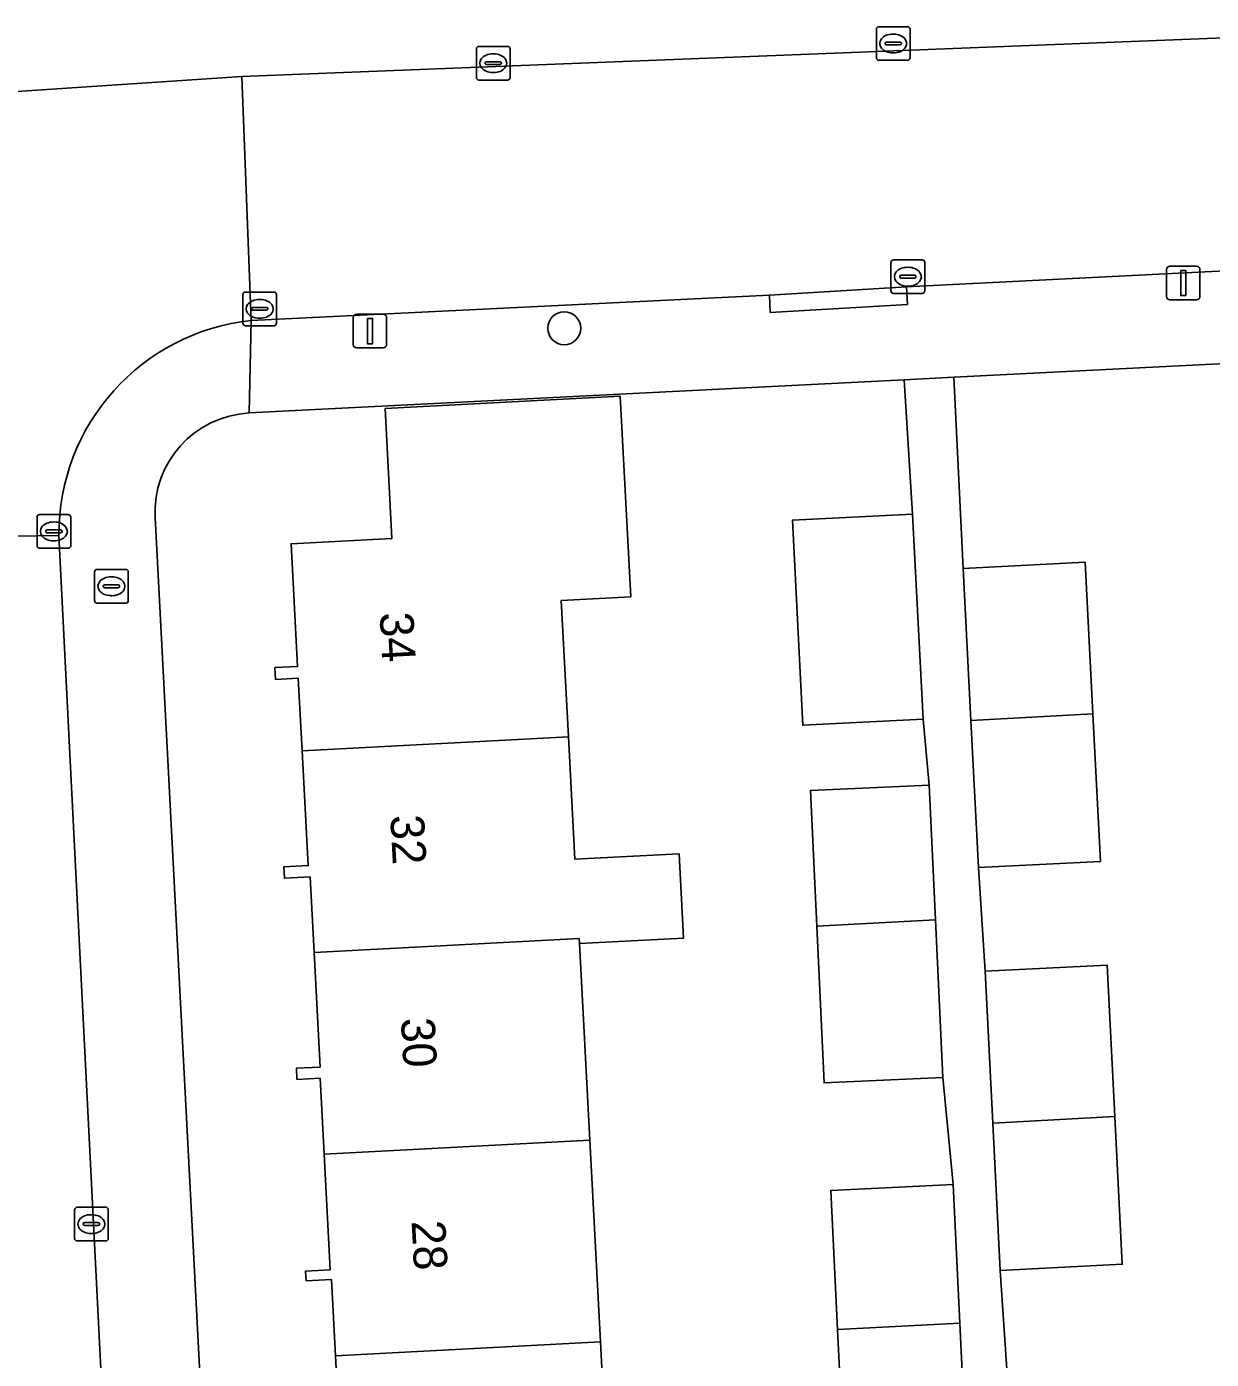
# Model space of a CAD drawing. Extents: x 161084 to 161928, y 385354 to 386522.
# Drawn here: x 161629.61 to 161664.83, y 386219.39 to 386258.99 of the extents above; entities that cross this region are included whole.
import ezdxf

# ---------------------------------------------------------------- set-up
doc = ezdxf.new("R2010")
doc.units = 0
for name, color, linetype in [('IMGEO_Boom', 7, 'Continuous'), ('IMGEO_Brandkraan', 7, 'Continuous'), ('IMGEO_Erf', 7, 'Continuous'), ('IMGEO_Kolk', 7, 'Continuous'), ('IMGEO_Lichtmast', 7, 'Continuous'), ('IMGEO_Pand', 7, 'Continuous'), ('IMGEO_Pand_nummerreeks', 7, 'Continuous'), ('IMGEO_Parkeervlak_open', 7, 'Continuous'), ('IMGEO_Rijbaan_lokaal_open', 7, 'Continuous'), ('IMGEO_Voetpad_open', 7, 'Continuous')]:
    doc.layers.add(name, color=color, linetype=linetype)

msp = doc.modelspace()

# ---------------------------------------------------------------- linework, layer by layer
at = {"layer": 'IMGEO_Boom'}
msp.add_circle((161645.594, 386250.027), 0.489, dxfattribs=at)
at = {"layer": 'IMGEO_Brandkraan'}
for p, q in [((161631.633, 386241.936), (161631.633, 386242.788)), ((161631.708, 386242.862), (161632.56, 386242.862)), ((161632.634, 386242.788), (161632.634, 386241.936)), ((161631.935, 386242.405), (161632.333, 386242.405)), ((161632.121, 386242.642), (161632.146, 386242.642)), ((161631.892, 386242.356), (161631.892, 386242.368)), ((161632.33, 386242.319), (161631.932, 386242.319)), ((161632.144, 386242.082), (161632.119, 386242.082)), ((161632.376, 386242.368), (161632.376, 386242.356)), ((161632.56, 386241.862), (161631.708, 386241.862))]:
    msp.add_line(p, q, dxfattribs=at)
for points in [[(161631.633, 386241.936), (161631.633, 386242.788)], [(161631.708, 386242.862), (161632.56, 386242.862)], [(161632.634, 386242.788), (161632.634, 386241.936)], [(161632.56, 386241.862), (161631.708, 386241.862)]]:
    msp.add_lwpolyline(points, dxfattribs=at)
for centre, radius, start, end in [((161631.71, 386242.786), 0.0765, 91.552, 178.448), ((161631.71, 386242.786), 0.0765, 91.552, 178.448), ((161632.558, 386242.786), 0.0765, 1.552, 88.448), ((161632.558, 386242.786), 0.0765, 1.552, 88.448), ((161631.932, 386242.365), 0.0403, 85.8775, 175.7526), ((161632.337, 386242.367), 0.0386, 1.7309, 96.639), ((161631.929, 386242.355), 0.0366, 178.938, 274.7102), ((161632.333, 386242.362), 0.043, 264.8664, 352.4533), ((161631.71, 386241.938), 0.0765, 181.552, 268.448), ((161631.71, 386241.938), 0.0765, 181.552, 268.448), ((161632.558, 386241.938), 0.0765, 271.552, 358.448), ((161632.558, 386241.938), 0.0765, 271.552, 358.448)]:
    msp.add_arc(centre, radius, start, end, dxfattribs=at)
for centre, major_axis, ratio, start_param, end_param in [((161632.12, 386242.362), (-0.387, 0.002), 0.722429, 4.712389, 7.853982), ((161632.145, 386242.362), (-0.39, 0.002), 0.717154, 1.570796, 4.712389)]:
    msp.add_ellipse(centre, major_axis=major_axis, ratio=ratio, start_param=start_param, end_param=end_param, dxfattribs=at)
at = {"layer": 'IMGEO_Erf'}
for points in [[(161676.667, 386249.558), (161657.17, 386248.571), (161657.45, 386242.893), (161661.076, 386243.077), (161661.305, 386238.572), (161661.527, 386234.189), (161657.9, 386234.005), (161658.102, 386230.925), (161661.728, 386231.109), (161661.957, 386226.604), (161662.179, 386222.221), (161658.552, 386222.037), (161658.754, 386218.958)], [(161654.009, 386214.286), (161653.716, 386220.279), (161653.515, 386224.41), (161657.147, 386224.587), (161656.843, 386227.771), (161653.315, 386227.607), (161653.098, 386232.264), (161652.91, 386236.289), (161656.439, 386236.454), (161656.256, 386238.413), (161652.681, 386238.232), (161652.373, 386244.326), (161655.948, 386244.507), (161655.697, 386248.496), (161636.228, 386247.51)], [(161638.973, 386216.061), (161638.792, 386219.498), (161638.672, 386221.769), (161637.92, 386221.73), (161637.905, 386222.016), (161638.638, 386222.055), (161638.457, 386225.489), (161638.338, 386227.747), (161637.649, 386227.711), (161637.631, 386228.041), (161638.336, 386228.078), (161638.157, 386231.481), (161638.038, 386233.728), (161637.276, 386233.688), (161637.258, 386234.025), (161637.983, 386234.063), (161637.803, 386237.47), (161637.689, 386239.63), (161637.014, 386239.595), (161636.996, 386239.944), (161637.666, 386239.979), (161637.474, 386243.623), (161640.47, 386243.781), (161640.267, 386247.64), (161647.256, 386248.008)], [(161647.256, 386248.008), (161647.57, 386242.052), (161645.504, 386241.943), (161645.718, 386237.885), (161645.91, 386234.251), (161649.005, 386234.413), (161649.138, 386231.907), (161646.042, 386231.744), (161646.35, 386225.902), (161646.666, 386219.91), (161646.982, 386213.918)], [(161633.431, 386244.407), (161636.94, 386177.224)]]:
    msp.add_lwpolyline(points, dxfattribs=at)
msp.add_arc((161636.384, 386244.557), 2.957, 93.0334, 182.9045, dxfattribs=at)
at = {"layer": 'IMGEO_Kolk'}
for p, q in [((161654.869, 386258.061), (161654.869, 386258.913)), ((161654.944, 386258.987), (161655.796, 386258.987)), ((161655.357, 386258.767), (161655.382, 386258.767)), ((161655.87, 386258.913), (161655.87, 386258.061)), ((161642.982, 386257.476), (161642.982, 386258.328)), ((161643.057, 386258.402), (161643.909, 386258.402)), ((161643.983, 386258.328), (161643.983, 386257.476)), ((161655.128, 386258.481), (161655.128, 386258.493)), ((161655.566, 386258.444), (161655.168, 386258.444)), ((161655.171, 386258.53), (161655.569, 386258.53)), ((161655.612, 386258.493), (161655.612, 386258.481)), ((161643.241, 386257.896), (161643.241, 386257.908)), ((161643.679, 386257.859), (161643.281, 386257.859)), ((161643.284, 386257.945), (161643.682, 386257.945)), ((161643.47, 386258.182), (161643.495, 386258.182)), ((161643.725, 386257.908), (161643.725, 386257.896)), ((161655.796, 386257.987), (161654.944, 386257.987)), ((161655.38, 386258.207), (161655.355, 386258.207)), ((161643.493, 386257.622), (161643.468, 386257.622)), ((161643.909, 386257.402), (161643.057, 386257.402)), ((161655.304, 386251.133), (161655.304, 386251.985)), ((161655.379, 386252.059), (161656.231, 386252.059)), ((161656.305, 386251.985), (161656.305, 386251.133)), ((161655.563, 386251.553), (161655.563, 386251.565)), ((161656.001, 386251.516), (161655.603, 386251.516)), ((161655.606, 386251.602), (161656.004, 386251.602)), ((161655.792, 386251.839), (161655.817, 386251.839)), ((161656.047, 386251.565), (161656.047, 386251.553)), ((161636.115, 386251.103), (161636.967, 386251.103)), ((161655.815, 386251.279), (161655.79, 386251.279)), ((161636.04, 386250.177), (161636.04, 386251.029)), ((161636.528, 386250.883), (161636.553, 386250.883)), ((161637.041, 386251.029), (161637.041, 386250.177)), ((161656.231, 386251.059), (161655.379, 386251.059)), ((161636.299, 386250.597), (161636.299, 386250.609)), ((161636.737, 386250.56), (161636.339, 386250.56)), ((161636.342, 386250.646), (161636.74, 386250.646)), ((161636.551, 386250.323), (161636.526, 386250.323)), ((161636.783, 386250.609), (161636.783, 386250.597)), ((161636.967, 386250.103), (161636.115, 386250.103)), ((161629.924, 386243.566), (161629.924, 386244.418)), ((161629.999, 386244.492), (161630.851, 386244.492)), ((161630.925, 386244.418), (161630.925, 386243.566)), ((161630.183, 386243.986), (161630.183, 386243.998)), ((161630.226, 386244.035), (161630.624, 386244.035)), ((161630.412, 386244.272), (161630.437, 386244.272)), ((161630.667, 386243.998), (161630.667, 386243.986)), ((161630.621, 386243.949), (161630.223, 386243.949)), ((161630.435, 386243.712), (161630.41, 386243.712)), ((161630.851, 386243.492), (161629.999, 386243.492)), ((161631.039, 386222.986), (161631.039, 386223.838)), ((161631.114, 386223.912), (161631.966, 386223.912)), ((161632.04, 386223.838), (161632.04, 386222.986)), ((161631.298, 386223.406), (161631.298, 386223.418)), ((161631.341, 386223.455), (161631.739, 386223.455)), ((161631.527, 386223.692), (161631.552, 386223.692)), ((161631.782, 386223.418), (161631.782, 386223.406)), ((161631.736, 386223.369), (161631.338, 386223.369)), ((161631.55, 386223.132), (161631.525, 386223.132)), ((161631.966, 386222.912), (161631.114, 386222.912))]:
    msp.add_line(p, q, dxfattribs=at)
for points in [[(161654.869, 386258.061), (161654.869, 386258.913)], [(161654.944, 386258.987), (161655.796, 386258.987)], [(161655.87, 386258.913), (161655.87, 386258.061)], [(161642.982, 386257.476), (161642.982, 386258.328)], [(161643.057, 386258.402), (161643.909, 386258.402)], [(161643.983, 386258.328), (161643.983, 386257.476)], [(161655.796, 386257.987), (161654.944, 386257.987)], [(161643.909, 386257.402), (161643.057, 386257.402)], [(161655.304, 386251.133), (161655.304, 386251.985)], [(161655.379, 386252.059), (161656.231, 386252.059)], [(161656.305, 386251.985), (161656.305, 386251.133)], [(161636.115, 386251.103), (161636.967, 386251.103)], [(161636.04, 386250.177), (161636.04, 386251.029)], [(161637.041, 386251.029), (161637.041, 386250.177)], [(161656.231, 386251.059), (161655.379, 386251.059)], [(161636.967, 386250.103), (161636.115, 386250.103)], [(161629.924, 386243.566), (161629.924, 386244.418)], [(161629.999, 386244.492), (161630.851, 386244.492)], [(161630.925, 386244.418), (161630.925, 386243.566)], [(161630.851, 386243.492), (161629.999, 386243.492)], [(161631.039, 386222.986), (161631.039, 386223.838)], [(161631.114, 386223.912), (161631.966, 386223.912)], [(161632.04, 386223.838), (161632.04, 386222.986)], [(161631.966, 386222.912), (161631.114, 386222.912)]]:
    msp.add_lwpolyline(points, dxfattribs=at)
for centre, radius, start, end in [((161654.946, 386258.911), 0.0765, 91.552, 178.448), ((161654.946, 386258.911), 0.0765, 91.552, 178.448), ((161655.794, 386258.911), 0.0765, 1.552, 88.448), ((161655.794, 386258.911), 0.0765, 1.552, 88.448), ((161643.059, 386258.326), 0.0765, 91.552, 178.448), ((161643.059, 386258.326), 0.0765, 91.552, 178.448), ((161643.907, 386258.326), 0.0765, 1.552, 88.448), ((161643.907, 386258.326), 0.0765, 1.552, 88.448), ((161655.168, 386258.49), 0.0403, 85.8775, 175.7526), ((161655.165, 386258.48), 0.0366, 178.938, 274.7102), ((161655.569, 386258.487), 0.043, 264.8664, 352.4533), ((161655.573, 386258.492), 0.0386, 1.7309, 96.639), ((161643.281, 386257.905), 0.0403, 85.8775, 175.7526), ((161643.278, 386257.895), 0.0366, 178.938, 274.7102), ((161643.682, 386257.902), 0.043, 264.8664, 352.4533), ((161643.686, 386257.907), 0.0386, 1.7309, 96.639), ((161654.946, 386258.063), 0.0765, 181.552, 268.448), ((161654.946, 386258.063), 0.0765, 181.552, 268.448), ((161655.794, 386258.063), 0.0765, 271.552, 358.448), ((161655.794, 386258.063), 0.0765, 271.552, 358.448), ((161643.059, 386257.478), 0.0765, 181.552, 268.448), ((161643.059, 386257.478), 0.0765, 181.552, 268.448), ((161643.907, 386257.478), 0.0765, 271.552, 358.448), ((161643.907, 386257.478), 0.0765, 271.552, 358.448), ((161655.381, 386251.983), 0.0765, 91.552, 178.448), ((161655.381, 386251.983), 0.0765, 91.552, 178.448), ((161656.229, 386251.983), 0.0765, 1.552, 88.448), ((161656.229, 386251.983), 0.0765, 1.552, 88.448), ((161655.603, 386251.562), 0.0403, 85.8775, 175.7526), ((161655.6, 386251.552), 0.0366, 178.938, 274.7102), ((161656.004, 386251.559), 0.043, 264.8664, 352.4533), ((161656.008, 386251.564), 0.0386, 1.7309, 96.639), ((161636.117, 386251.027), 0.0765, 91.552, 178.448), ((161636.117, 386251.027), 0.0765, 91.552, 178.448), ((161636.965, 386251.027), 0.0765, 1.552, 88.448), ((161636.965, 386251.027), 0.0765, 1.552, 88.448), ((161655.381, 386251.135), 0.0765, 181.552, 268.448), ((161655.381, 386251.135), 0.0765, 181.552, 268.448), ((161656.229, 386251.135), 0.0765, 271.552, 358.448), ((161656.229, 386251.135), 0.0765, 271.552, 358.448), ((161636.339, 386250.606), 0.0403, 85.8775, 175.7526), ((161636.336, 386250.596), 0.0366, 178.938, 274.7102), ((161636.74, 386250.603), 0.043, 264.8664, 352.4533), ((161636.744, 386250.608), 0.0386, 1.7309, 96.639), ((161636.117, 386250.179), 0.0765, 181.552, 268.448), ((161636.117, 386250.179), 0.0765, 181.552, 268.448), ((161636.965, 386250.179), 0.0765, 271.552, 358.448), ((161636.965, 386250.179), 0.0765, 271.552, 358.448), ((161630.001, 386244.416), 0.0765, 91.552, 178.448), ((161630.001, 386244.416), 0.0765, 91.552, 178.448), ((161630.849, 386244.416), 0.0765, 1.552, 88.448), ((161630.849, 386244.416), 0.0765, 1.552, 88.448), ((161630.223, 386243.995), 0.0403, 85.8775, 175.7526), ((161630.22, 386243.985), 0.0366, 178.938, 274.7102), ((161630.624, 386243.992), 0.043, 264.8664, 352.4533), ((161630.628, 386243.997), 0.0386, 1.7309, 96.639), ((161630.001, 386243.568), 0.0765, 181.552, 268.448), ((161630.001, 386243.568), 0.0765, 181.552, 268.448), ((161630.849, 386243.568), 0.0765, 271.552, 358.448), ((161630.849, 386243.568), 0.0765, 271.552, 358.448), ((161631.116, 386223.836), 0.0765, 91.552, 178.448), ((161631.116, 386223.836), 0.0765, 91.552, 178.448), ((161631.964, 386223.836), 0.0765, 1.552, 88.448), ((161631.964, 386223.836), 0.0765, 1.552, 88.448), ((161631.338, 386223.415), 0.0403, 85.8775, 175.7526), ((161631.335, 386223.405), 0.0366, 178.938, 274.7102), ((161631.739, 386223.412), 0.043, 264.8664, 352.4533), ((161631.743, 386223.417), 0.0386, 1.7309, 96.639), ((161631.116, 386222.988), 0.0765, 181.552, 268.448), ((161631.116, 386222.988), 0.0765, 181.552, 268.448), ((161631.964, 386222.988), 0.0765, 271.552, 358.448), ((161631.964, 386222.988), 0.0765, 271.552, 358.448)]:
    msp.add_arc(centre, radius, start, end, dxfattribs=at)
for centre, major_axis, ratio, start_param, end_param in [((161655.356, 386258.487), (-0.387, 0.002), 0.722429, 4.712389, 7.853982), ((161655.381, 386258.487), (-0.39, 0.002), 0.717154, 1.570796, 4.712389), ((161643.469, 386257.902), (-0.387, 0.002), 0.722429, 4.712389, 7.853982), ((161643.494, 386257.902), (-0.39, 0.002), 0.717154, 1.570796, 4.712389), ((161655.791, 386251.559), (-0.387, 0.002), 0.722429, 4.712389, 7.853982), ((161655.816, 386251.559), (-0.39, 0.002), 0.717154, 1.570796, 4.712389), ((161636.527, 386250.603), (-0.387, 0.002), 0.722429, 4.712389, 7.853982), ((161636.552, 386250.603), (-0.39, 0.002), 0.717154, 1.570796, 4.712389), ((161630.411, 386243.992), (-0.387, 0.002), 0.722429, 4.712389, 7.853982), ((161630.436, 386243.992), (-0.39, 0.002), 0.717154, 1.570796, 4.712389), ((161631.526, 386223.412), (-0.387, 0.002), 0.722429, 4.712389, 7.853982), ((161631.551, 386223.412), (-0.39, 0.002), 0.717154, 1.570796, 4.712389)]:
    msp.add_ellipse(centre, major_axis=major_axis, ratio=ratio, start_param=start_param, end_param=end_param, dxfattribs=at)
at = {"layer": 'IMGEO_Lichtmast'}
for p, q in [((161663.496, 386250.971), (161663.496, 386251.771)), ((161663.496, 386251.771), (161663.496, 386250.971)), ((161663.596, 386251.871), (161664.386, 386251.871)), ((161664.386, 386251.871), (161663.596, 386251.871)), ((161664.486, 386251.771), (161664.486, 386250.971)), ((161664.486, 386250.971), (161664.486, 386251.771)), ((161664.386, 386250.871), (161663.596, 386250.871)), ((161663.596, 386250.871), (161664.386, 386250.871)), ((161639.324, 386249.544), (161639.324, 386250.344)), ((161639.324, 386250.344), (161639.324, 386249.544)), ((161639.424, 386250.444), (161640.214, 386250.444)), ((161640.214, 386250.444), (161639.424, 386250.444)), ((161640.314, 386250.344), (161640.314, 386249.544)), ((161640.314, 386249.544), (161640.314, 386250.344)), ((161640.214, 386249.444), (161639.424, 386249.444)), ((161639.424, 386249.444), (161640.214, 386249.444))]:
    msp.add_line(p, q, dxfattribs=at)
for points in [[(161663.916, 386251.746), (161664.066, 386251.746), (161664.066, 386250.996), (161663.916, 386250.996), (161663.916, 386251.746)], [(161639.744, 386250.319), (161639.894, 386250.319), (161639.894, 386249.569), (161639.744, 386249.569), (161639.744, 386250.319)]]:
    msp.add_lwpolyline(points, dxfattribs=at)
for centre, start, end in [((161663.596, 386251.771), 90, 180), ((161663.596, 386251.771), 90, 180), ((161664.386, 386251.771), 0, 90), ((161664.386, 386251.771), 360, 90), ((161663.596, 386250.971), 180, 270), ((161663.596, 386250.971), 180, 270), ((161664.386, 386250.971), 270, 0), ((161664.386, 386250.971), 270, 0), ((161639.424, 386250.344), 90, 180), ((161639.424, 386250.344), 90, 180), ((161640.214, 386250.344), 0, 90), ((161640.214, 386250.344), 360, 90), ((161639.424, 386249.544), 180, 270), ((161639.424, 386249.544), 180, 270), ((161640.214, 386249.544), 270, 0), ((161640.214, 386249.544), 270, 0)]:
    msp.add_arc(centre, 0.1, start, end, dxfattribs=at)
at = {"layer": 'IMGEO_Pand'}
for points in [[(161645.504, 386241.943), (161647.57, 386242.052), (161647.256, 386248.008), (161640.267, 386247.64), (161640.47, 386243.781), (161637.474, 386243.623), (161637.666, 386239.979), (161636.996, 386239.944), (161637.014, 386239.595), (161637.689, 386239.63), (161637.803, 386237.47), (161645.718, 386237.885)], [(161655.948, 386244.507), (161652.373, 386244.326), (161652.681, 386238.232), (161656.256, 386238.413)], [(161661.305, 386238.572), (161661.076, 386243.077), (161657.45, 386242.893), (161657.679, 386238.374)], [(161657.679, 386238.374), (161657.9, 386234.005), (161661.527, 386234.189), (161661.305, 386238.572)], [(161645.718, 386237.885), (161637.803, 386237.47), (161637.983, 386234.063), (161637.258, 386234.025), (161637.276, 386233.688), (161638.038, 386233.728), (161638.157, 386231.481), (161646.034, 386231.894), (161646.042, 386231.744), (161649.138, 386231.907), (161649.005, 386234.413), (161645.91, 386234.251)], [(161656.439, 386236.454), (161652.91, 386236.289), (161653.098, 386232.264), (161656.625, 386232.449)], [(161653.315, 386227.607), (161656.843, 386227.771), (161656.625, 386232.449), (161653.098, 386232.264)], [(161646.042, 386231.744), (161646.034, 386231.894), (161638.157, 386231.481), (161638.336, 386228.078), (161637.631, 386228.041), (161637.649, 386227.711), (161638.338, 386227.747), (161638.457, 386225.489), (161646.35, 386225.902)], [(161661.728, 386231.109), (161658.102, 386230.925), (161658.331, 386226.407), (161661.957, 386226.604)], [(161658.552, 386222.037), (161662.179, 386222.221), (161661.957, 386226.604), (161658.331, 386226.407)], [(161646.35, 386225.902), (161638.457, 386225.489), (161638.638, 386222.055), (161637.905, 386222.016), (161637.92, 386221.73), (161638.672, 386221.769), (161638.792, 386219.498), (161646.666, 386219.91)], [(161653.716, 386220.279), (161657.348, 386220.469), (161657.147, 386224.587), (161653.515, 386224.41)], [(161657.348, 386220.469), (161653.716, 386220.279), (161654.009, 386214.286), (161657.641, 386214.476)], [(161646.666, 386219.91), (161638.792, 386219.498), (161638.973, 386216.061), (161638.246, 386216.023), (161638.261, 386215.738), (161638.987, 386215.776), (161639.107, 386213.506), (161646.982, 386213.918)]]:
    msp.add_lwpolyline(points, close=True, dxfattribs=at)
at = {"layer": 'IMGEO_Parkeervlak_open'}
msp.add_lwpolyline([(161620.838, 386256.493), (161636.014, 386257.508), (161668.729, 386258.792)], dxfattribs=at)
at = {"layer": 'IMGEO_Rijbaan_lokaal_open'}
for points in [[(161670.897, 386258.909), (161668.729, 386258.792), (161636.014, 386257.508), (161636.292, 386250.262), (161651.689, 386251.012), (161655.764, 386251.257), (161671.151, 386252.027)], [(161630.573, 386243.871), (161623.562, 386243.761), (161626.145, 386193.382), (161633.099, 386193.751)]]:
    msp.add_lwpolyline(points, close=True, dxfattribs=at)
for points in [[(161636.292, 386250.262), (161636.014, 386257.508), (161620.838, 386256.493), (161603.251, 386255.601), (161596.204, 386255.255), (161596.48, 386248.218), (161598.331, 386248.142)], [(161623.562, 386243.761), (161630.573, 386243.871)]]:
    msp.add_lwpolyline(points, dxfattribs=at)
msp.add_arc((161636.965, 386243.905), 6.392, 96.0455, 180.3068, dxfattribs=at)
at = {"layer": 'IMGEO_Voetpad_open'}
for points in [[(161677.125, 386252.317), (161674.732, 386252.21), (161671.151, 386252.027), (161655.764, 386251.257), (161655.79, 386250.737), (161651.715, 386250.497), (161651.689, 386251.012), (161636.292, 386250.262), (161636.228, 386247.51), (161655.697, 386248.496), (161657.17, 386248.571), (161676.667, 386249.558), (161681.103, 386250.549)], [(161636.228, 386247.51), (161636.292, 386250.262)], [(161658.754, 386218.958), (161658.552, 386222.037), (161658.331, 386226.407), (161658.102, 386230.925), (161657.9, 386234.005), (161657.679, 386238.374), (161657.45, 386242.893), (161657.17, 386248.571), (161655.697, 386248.496), (161655.948, 386244.507), (161656.256, 386238.413), (161656.439, 386236.454), (161656.625, 386232.449), (161656.843, 386227.771), (161657.147, 386224.587), (161657.348, 386220.469), (161657.641, 386214.476)], [(161630.573, 386243.871), (161633.099, 386193.751), (161633.245, 386190.997), (161633.963, 386177.532), (161636.94, 386177.224), (161633.431, 386244.407)]]:
    msp.add_lwpolyline(points, dxfattribs=at)
msp.add_lwpolyline([(161655.764, 386251.257), (161651.689, 386251.012), (161651.715, 386250.497), (161655.79, 386250.737)], close=True, dxfattribs=at)
for centre, radius, start, end in [((161636.965, 386243.905), 6.392, 96.0455, 180.3068), ((161636.384, 386244.557), 2.957, 93.0334, 182.9045)]:
    msp.add_arc(centre, radius, start, end, dxfattribs=at)

# ---------------------------------------------------------------- texts
at = {"layer": 'IMGEO_Pand_nummerreeks'}
for s, rotation, p in [('34', 273.0021, (161640.106, 386241.569)), ('32', 273.0021, (161640.422, 386235.551)), ('30', 273.0021, (161640.738, 386229.524)), ('28', 273.0042, (161641.054, 386223.503))]:
    msp.add_text(s, height=1, rotation=rotation, dxfattribs=at).set_placement(p)

doc.saveas('drawing.dxf')
